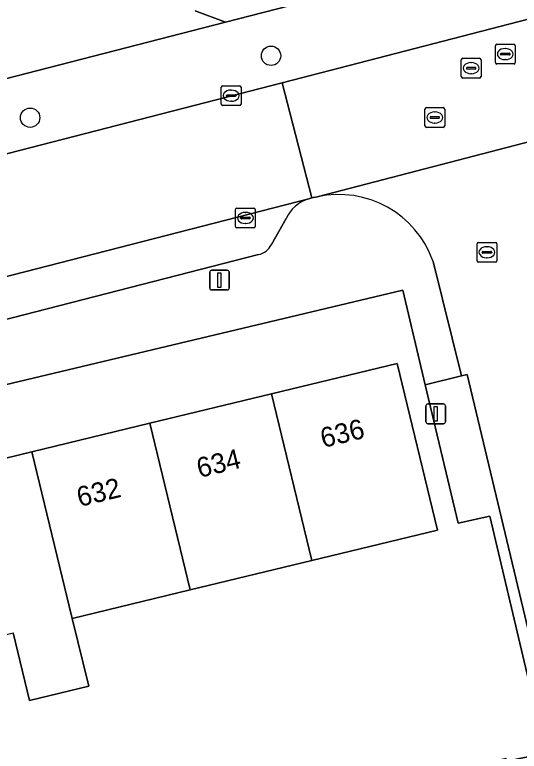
# Model space of a CAD drawing. Extents: x 157793 to 159380, y 380877 to 382313.
# Drawn here: x 158724.5 to 158750.02, y 381285.54 to 381322.82 of the extents above; entities that cross this region are included whole.
import ezdxf

# ---------------------------------------------------------------- set-up
doc = ezdxf.new("R2010")
doc.units = 0
for name, color, linetype in [('IMGEO_Boom', 7, 'Continuous'), ('IMGEO_Erf', 7, 'Continuous'), ('IMGEO_Groenvoorziening', 7, 'Continuous'), ('IMGEO_Kolk', 7, 'Continuous'), ('IMGEO_Lichtmast', 7, 'Continuous'), ('IMGEO_Pand', 7, 'Continuous'), ('IMGEO_Pand_nummerreeks', 7, 'Continuous'), ('IMGEO_Parkeervlak_open', 7, 'Continuous'), ('IMGEO_Rijbaan_lokaal_gesloten', 7, 'Continuous'), ('IMGEO_Rijbaan_lokaal_open', 7, 'Continuous'), ('IMGEO_Rioolput', 7, 'Continuous'), ('IMGEO_Voetpad_open', 7, 'Continuous')]:
    doc.layers.add(name, color=color, linetype=linetype)

msp = doc.modelspace()

# ---------------------------------------------------------------- linework, layer by layer
at = {"layer": 'IMGEO_Boom'}
for centre in [(158737.466, 381320.741), (158725.28, 381317.608)]:
    msp.add_circle(centre, 0.489, dxfattribs=at)
at = {"layer": 'IMGEO_Erf'}
for points in [[(158742.956, 381249.954), (158737.038, 381274.547), (158736.537, 381276.628), (158743.463, 381278.339), (158742.93, 381280.601), (158742.237, 381283.539), (158749.346, 381285.185), (158749.381, 381285.036), (158751.364, 381285.449), (158748.534, 381297.44), (158746.94, 381297.085), (158745.268, 381304.094), (158744.131, 381308.881), (158714.509, 381301.828)], [(158719.256, 381299.213), (158725.364, 381300.693), (158731.33, 381302.139), (158737.488, 381303.632), (158743.848, 381305.173), (158745.893, 381296.736), (158739.535, 381295.195), (158733.377, 381293.703), (158727.412, 381292.257), (158728.242, 381288.833), (158725.251, 381288.108), (158724.421, 381291.532)]]:
    msp.add_lwpolyline(points, dxfattribs=at)
at = {"layer": 'IMGEO_Groenvoorziening'}
for points in [[(158733.623, 381323.019), (158735.17, 381322.441), (158750.095, 381326.287)], [(158712.822, 381316.682), (158735.17, 381322.441), (158733.623, 381323.019)]]:
    msp.add_lwpolyline(points, dxfattribs=at)
at = {"layer": 'IMGEO_Kolk'}
for p, q in [((158734.951, 381318.296), (158734.951, 381319.148)), ((158735.026, 381319.222), (158735.878, 381319.222)), ((158735.952, 381319.148), (158735.952, 381318.296)), ((158735.21, 381318.716), (158735.21, 381318.728)), ((158735.648, 381318.679), (158735.25, 381318.679)), ((158735.253, 381318.765), (158735.651, 381318.765)), ((158735.439, 381319.002), (158735.464, 381319.002)), ((158735.694, 381318.728), (158735.694, 381318.716)), ((158735.462, 381318.442), (158735.437, 381318.442)), ((158735.878, 381318.222), (158735.026, 381318.222)), ((158735.67, 381312.107), (158735.67, 381312.959)), ((158735.745, 381313.033), (158736.597, 381313.033)), ((158736.158, 381312.813), (158736.183, 381312.813)), ((158736.671, 381312.959), (158736.671, 381312.107)), ((158735.929, 381312.527), (158735.929, 381312.539)), ((158736.367, 381312.49), (158735.969, 381312.49)), ((158735.972, 381312.576), (158736.37, 381312.576)), ((158736.413, 381312.539), (158736.413, 381312.527)), ((158736.597, 381312.033), (158735.745, 381312.033)), ((158736.181, 381312.253), (158736.156, 381312.253))]:
    msp.add_line(p, q, dxfattribs=at)
for points in [[(158734.951, 381318.296), (158734.951, 381319.148)], [(158735.026, 381319.222), (158735.878, 381319.222)], [(158735.952, 381319.148), (158735.952, 381318.296)], [(158735.878, 381318.222), (158735.026, 381318.222)], [(158735.67, 381312.107), (158735.67, 381312.959)], [(158735.745, 381313.033), (158736.597, 381313.033)], [(158736.671, 381312.959), (158736.671, 381312.107)], [(158736.597, 381312.033), (158735.745, 381312.033)]]:
    msp.add_lwpolyline(points, dxfattribs=at)
for centre, radius, start, end in [((158735.028, 381319.146), 0.0765, 91.552, 178.448), ((158735.028, 381319.146), 0.0765, 91.552, 178.448), ((158735.876, 381319.146), 0.0765, 1.552, 88.448), ((158735.876, 381319.146), 0.0765, 1.552, 88.448), ((158735.25, 381318.725), 0.0403, 85.8775, 175.7526), ((158735.247, 381318.715), 0.0366, 178.938, 274.7102), ((158735.651, 381318.722), 0.043, 264.8664, 352.4533), ((158735.655, 381318.727), 0.0386, 1.7309, 96.639), ((158735.028, 381318.298), 0.0765, 181.552, 268.448), ((158735.028, 381318.298), 0.0765, 181.552, 268.448), ((158735.876, 381318.298), 0.0765, 271.552, 358.448), ((158735.876, 381318.298), 0.0765, 271.552, 358.448), ((158735.747, 381312.957), 0.0765, 91.552, 178.448), ((158735.747, 381312.957), 0.0765, 91.552, 178.448), ((158736.595, 381312.957), 0.0765, 1.552, 88.448), ((158736.595, 381312.957), 0.0765, 1.552, 88.448), ((158735.969, 381312.536), 0.0403, 85.8775, 175.7526), ((158735.966, 381312.526), 0.0366, 178.938, 274.7102), ((158736.37, 381312.533), 0.043, 264.8664, 352.4533), ((158736.374, 381312.538), 0.0386, 1.7309, 96.639), ((158735.747, 381312.109), 0.0765, 181.552, 268.448), ((158735.747, 381312.109), 0.0765, 181.552, 268.448), ((158736.595, 381312.109), 0.0765, 271.552, 358.448), ((158736.595, 381312.109), 0.0765, 271.552, 358.448)]:
    msp.add_arc(centre, radius, start, end, dxfattribs=at)
for centre, major_axis, ratio, start_param, end_param in [((158735.438, 381318.722), (-0.387, 0.002), 0.722429, 4.712389, 7.853982), ((158735.463, 381318.722), (-0.39, 0.002), 0.717154, 1.570796, 4.712389), ((158736.157, 381312.533), (-0.387, 0.002), 0.722429, 4.712389, 7.853982), ((158736.182, 381312.533), (-0.39, 0.002), 0.717154, 1.570796, 4.712389)]:
    msp.add_ellipse(centre, major_axis=major_axis, ratio=ratio, start_param=start_param, end_param=end_param, dxfattribs=at)
at = {"layer": 'IMGEO_Lichtmast'}
for p, q in [((158734.363, 381308.987), (158734.363, 381309.787)), ((158734.363, 381309.787), (158734.363, 381308.987)), ((158734.463, 381309.887), (158735.253, 381309.887)), ((158735.253, 381309.887), (158734.463, 381309.887)), ((158735.353, 381309.787), (158735.353, 381308.987)), ((158735.353, 381308.987), (158735.353, 381309.787)), ((158735.253, 381308.887), (158734.463, 381308.887)), ((158734.463, 381308.887), (158735.253, 381308.887)), ((158745.301, 381302.218), (158745.301, 381303.018)), ((158745.301, 381303.018), (158745.301, 381302.218)), ((158745.401, 381303.118), (158746.191, 381303.118)), ((158746.191, 381303.118), (158745.401, 381303.118)), ((158746.291, 381303.018), (158746.291, 381302.218)), ((158746.291, 381302.218), (158746.291, 381303.018)), ((158746.191, 381302.118), (158745.401, 381302.118)), ((158745.401, 381302.118), (158746.191, 381302.118))]:
    msp.add_line(p, q, dxfattribs=at)
for points in [[(158734.783, 381309.762), (158734.933, 381309.762), (158734.933, 381309.012), (158734.783, 381309.012), (158734.783, 381309.762)], [(158745.721, 381302.993), (158745.871, 381302.993), (158745.871, 381302.243), (158745.721, 381302.243), (158745.721, 381302.993)]]:
    msp.add_lwpolyline(points, dxfattribs=at)
for centre, start, end in [((158734.463, 381309.787), 90, 180), ((158734.463, 381309.787), 90, 180), ((158735.253, 381309.787), 0, 90), ((158735.253, 381309.787), 360, 90), ((158734.463, 381308.987), 180, 270), ((158734.463, 381308.987), 180, 270), ((158735.253, 381308.987), 270, 0), ((158735.253, 381308.987), 270, 0), ((158745.401, 381303.018), 90, 180), ((158745.401, 381303.018), 90, 180), ((158746.191, 381303.018), 0, 90), ((158746.191, 381303.018), 360, 90), ((158745.401, 381302.218), 180, 270), ((158745.401, 381302.218), 180, 270), ((158746.191, 381302.218), 270, 0), ((158746.191, 381302.218), 270, 0)]:
    msp.add_arc(centre, 0.1, start, end, dxfattribs=at)
at = {"layer": 'IMGEO_Pand'}
for points in [[(158739.535, 381295.195), (158745.893, 381296.736), (158743.848, 381305.173), (158737.488, 381303.632)], [(158733.377, 381293.703), (158739.535, 381295.195), (158737.488, 381303.632), (158731.33, 381302.139)], [(158725.364, 381300.693), (158727.412, 381292.257), (158733.377, 381293.703), (158731.33, 381302.139)], [(158725.364, 381300.693), (158719.256, 381299.213), (158721.302, 381290.776), (158722.54, 381291.076), (158724.421, 381291.532), (158725.251, 381288.108), (158728.242, 381288.833), (158727.412, 381292.257)]]:
    msp.add_lwpolyline(points, close=True, dxfattribs=at)
at = {"layer": 'IMGEO_Parkeervlak_open'}
for points in [[(158739.374, 381313.506), (158714.757, 381307.175)], [(158737.483, 381311.181), (158738.235, 381312.511)], [(158718.454, 381305.96), (158736.833, 381310.675)]]:
    msp.add_lwpolyline(points, dxfattribs=at)
for centre, radius, start, end in [((158739.905, 381311.749), 1.836, 106.8143, 155.4648), ((158736.638, 381311.597), 0.942, 281.9726, 333.8262)]:
    msp.add_arc(centre, radius, start, end, dxfattribs=at)
at = {"layer": 'IMGEO_Rijbaan_lokaal_gesloten'}
msp.add_lwpolyline([(158706.701, 381305.1), (158714.356, 381307.082), (158714.757, 381307.175), (158739.374, 381313.506), (158739.525, 381313.545), (158738.035, 381319.375), (158677.535, 381303.782), (158679.064, 381297.998), (158695.077, 381302.12), (158702.652, 381304.063)], close=True, dxfattribs=at)
at = {"layer": 'IMGEO_Rijbaan_lokaal_open'}
msp.add_lwpolyline([(158752.888, 381323.219), (158738.035, 381319.375), (158739.525, 381313.545), (158739.799, 381313.602), (158754.002, 381317.303), (158754.216, 381317.359)], close=True, dxfattribs=at)
for points in [[(158754.002, 381317.303), (158739.799, 381313.602)], [(158745.669, 381310.323), (158747.107, 381304.547), (158747.39, 381304.617), (158751.861, 381285.894)]]:
    msp.add_lwpolyline(points, dxfattribs=at)
msp.add_arc((158740.883, 381308.648), 5.071, 19.2861, 102.3382, dxfattribs=at)
at = {"layer": 'IMGEO_Rioolput'}
for p, q in [((158748.815, 381320.399), (158748.815, 381321.251)), ((158748.89, 381321.325), (158749.742, 381321.325)), ((158749.816, 381321.251), (158749.816, 381320.399)), ((158749.117, 381320.868), (158749.515, 381320.868)), ((158749.303, 381321.105), (158749.328, 381321.105)), ((158747.092, 381319.688), (158747.092, 381320.54)), ((158747.167, 381320.614), (158748.019, 381320.614)), ((158748.093, 381320.54), (158748.093, 381319.688)), ((158749.074, 381320.819), (158749.074, 381320.831)), ((158749.512, 381320.782), (158749.114, 381320.782)), ((158749.326, 381320.545), (158749.301, 381320.545)), ((158749.558, 381320.831), (158749.558, 381320.819)), ((158747.394, 381320.157), (158747.792, 381320.157)), ((158747.58, 381320.394), (158747.605, 381320.394)), ((158749.742, 381320.325), (158748.89, 381320.325)), ((158747.351, 381320.108), (158747.351, 381320.12)), ((158747.789, 381320.071), (158747.391, 381320.071)), ((158747.603, 381319.834), (158747.578, 381319.834)), ((158747.835, 381320.12), (158747.835, 381320.108)), ((158748.019, 381319.614), (158747.167, 381319.614)), ((158745.251, 381317.191), (158745.251, 381318.043)), ((158745.326, 381318.117), (158746.178, 381318.117)), ((158745.739, 381317.897), (158745.764, 381317.897)), ((158746.252, 381318.043), (158746.252, 381317.191)), ((158745.51, 381317.611), (158745.51, 381317.623)), ((158745.948, 381317.574), (158745.55, 381317.574)), ((158745.553, 381317.66), (158745.951, 381317.66)), ((158745.994, 381317.623), (158745.994, 381317.611)), ((158745.762, 381317.337), (158745.737, 381317.337)), ((158746.178, 381317.117), (158745.326, 381317.117)), ((158747.887, 381310.37), (158747.887, 381311.222)), ((158747.962, 381311.296), (158748.814, 381311.296)), ((158748.888, 381311.222), (158748.888, 381310.37)), ((158748.189, 381310.839), (158748.587, 381310.839)), ((158748.375, 381311.076), (158748.4, 381311.076)), ((158748.146, 381310.79), (158748.146, 381310.802)), ((158748.584, 381310.753), (158748.186, 381310.753)), ((158748.398, 381310.516), (158748.373, 381310.516)), ((158748.63, 381310.802), (158748.63, 381310.79)), ((158748.814, 381310.296), (158747.962, 381310.296))]:
    msp.add_line(p, q, dxfattribs=at)
for points in [[(158748.815, 381320.399), (158748.815, 381321.251)], [(158748.89, 381321.325), (158749.742, 381321.325)], [(158749.816, 381321.251), (158749.816, 381320.399)], [(158747.092, 381319.688), (158747.092, 381320.54)], [(158747.167, 381320.614), (158748.019, 381320.614)], [(158748.093, 381320.54), (158748.093, 381319.688)], [(158749.742, 381320.325), (158748.89, 381320.325)], [(158748.019, 381319.614), (158747.167, 381319.614)], [(158745.251, 381317.191), (158745.251, 381318.043)], [(158745.326, 381318.117), (158746.178, 381318.117)], [(158746.252, 381318.043), (158746.252, 381317.191)], [(158746.178, 381317.117), (158745.326, 381317.117)], [(158747.887, 381310.37), (158747.887, 381311.222)], [(158747.962, 381311.296), (158748.814, 381311.296)], [(158748.888, 381311.222), (158748.888, 381310.37)], [(158748.814, 381310.296), (158747.962, 381310.296)]]:
    msp.add_lwpolyline(points, dxfattribs=at)
for centre, radius, start, end in [((158748.892, 381321.249), 0.0765, 91.552, 178.448), ((158748.892, 381321.249), 0.0765, 91.552, 178.448), ((158749.74, 381321.249), 0.0765, 1.552, 88.448), ((158749.74, 381321.249), 0.0765, 1.552, 88.448), ((158749.114, 381320.828), 0.0403, 85.8775, 175.7526), ((158749.519, 381320.83), 0.0386, 1.7309, 96.639), ((158747.169, 381320.538), 0.0765, 91.552, 178.448), ((158747.169, 381320.538), 0.0765, 91.552, 178.448), ((158748.017, 381320.538), 0.0765, 1.552, 88.448), ((158748.017, 381320.538), 0.0765, 1.552, 88.448), ((158749.111, 381320.818), 0.0366, 178.938, 274.7102), ((158749.515, 381320.825), 0.043, 264.8664, 352.4533), ((158747.391, 381320.117), 0.0403, 85.8775, 175.7526), ((158747.796, 381320.119), 0.0386, 1.7309, 96.639), ((158748.892, 381320.401), 0.0765, 181.552, 268.448), ((158748.892, 381320.401), 0.0765, 181.552, 268.448), ((158749.74, 381320.401), 0.0765, 271.552, 358.448), ((158749.74, 381320.401), 0.0765, 271.552, 358.448), ((158747.388, 381320.107), 0.0366, 178.938, 274.7102), ((158747.792, 381320.114), 0.043, 264.8664, 352.4533), ((158747.169, 381319.69), 0.0765, 181.552, 268.448), ((158747.169, 381319.69), 0.0765, 181.552, 268.448), ((158748.017, 381319.69), 0.0765, 271.552, 358.448), ((158748.017, 381319.69), 0.0765, 271.552, 358.448), ((158745.328, 381318.041), 0.0765, 91.552, 178.448), ((158745.328, 381318.041), 0.0765, 91.552, 178.448), ((158746.176, 381318.041), 0.0765, 1.552, 88.448), ((158746.176, 381318.041), 0.0765, 1.552, 88.448), ((158745.55, 381317.62), 0.0403, 85.8775, 175.7526), ((158745.547, 381317.61), 0.0366, 178.938, 274.7102), ((158745.951, 381317.617), 0.043, 264.8664, 352.4533), ((158745.955, 381317.622), 0.0386, 1.7309, 96.639), ((158745.328, 381317.193), 0.0765, 181.552, 268.448), ((158745.328, 381317.193), 0.0765, 181.552, 268.448), ((158746.176, 381317.193), 0.0765, 271.552, 358.448), ((158746.176, 381317.193), 0.0765, 271.552, 358.448), ((158747.964, 381311.22), 0.0765, 91.552, 178.448), ((158747.964, 381311.22), 0.0765, 91.552, 178.448), ((158748.812, 381311.22), 0.0765, 1.552, 88.448), ((158748.812, 381311.22), 0.0765, 1.552, 88.448), ((158748.186, 381310.799), 0.0403, 85.8775, 175.7526), ((158748.591, 381310.801), 0.0386, 1.7309, 96.639), ((158748.183, 381310.789), 0.0366, 178.938, 274.7102), ((158748.587, 381310.796), 0.043, 264.8664, 352.4533), ((158747.964, 381310.372), 0.0765, 181.552, 268.448), ((158747.964, 381310.372), 0.0765, 181.552, 268.448), ((158748.812, 381310.372), 0.0765, 271.552, 358.448), ((158748.812, 381310.372), 0.0765, 271.552, 358.448)]:
    msp.add_arc(centre, radius, start, end, dxfattribs=at)
for centre, major_axis, ratio, start_param, end_param in [((158749.302, 381320.825), (-0.387, 0.002), 0.722429, 4.712389, 7.853982), ((158749.327, 381320.825), (-0.39, 0.002), 0.717154, 1.570796, 4.712389), ((158747.579, 381320.114), (-0.387, 0.002), 0.722429, 4.712389, 7.853982), ((158747.604, 381320.114), (-0.39, 0.002), 0.717154, 1.570796, 4.712389), ((158745.738, 381317.617), (-0.387, 0.002), 0.722429, 4.712389, 7.853982), ((158745.763, 381317.617), (-0.39, 0.002), 0.717154, 1.570796, 4.712389), ((158748.374, 381310.796), (-0.387, 0.002), 0.722429, 4.712389, 7.853982), ((158748.399, 381310.796), (-0.39, 0.002), 0.717154, 1.570796, 4.712389)]:
    msp.add_ellipse(centre, major_axis=major_axis, ratio=ratio, start_param=start_param, end_param=end_param, dxfattribs=at)
at = {"layer": 'IMGEO_Voetpad_open'}
for points in [[(158811.855, 381341.421), (158810.581, 381341.143), (158796.274, 381338.026), (158792.259, 381337.151), (158761.894, 381329.326), (158758.084, 381328.345), (158756.589, 381327.96), (158750.095, 381326.287), (158735.17, 381322.441), (158712.822, 381316.682), (158697.998, 381312.863), (158674.384, 381306.778), (158652.985, 381301.264), (158649.002, 381300.238), (158646.759, 381299.66), (158624.868, 381294.019), (158622.254, 381293.346), (158623.975, 381291.254)], [(158738.035, 381319.375), (158752.888, 381323.219), (158793.073, 381333.563), (158815.884, 381338.501), (158816.477, 381338.626)], [(158626.221, 381290.528), (158629.888, 381291.474), (158632.774, 381292.27), (158662.382, 381299.863), (158677.535, 381303.782), (158738.035, 381319.375)], [(158739.799, 381313.602), (158739.525, 381313.545), (158739.374, 381313.506)], [(158738.235, 381312.511), (158737.483, 381311.181)], [(158736.833, 381310.675), (158718.454, 381305.96)], [(158714.509, 381301.828), (158744.131, 381308.881), (158745.268, 381304.094), (158747.107, 381304.547), (158745.669, 381310.323)], [(158751.861, 381285.894), (158747.39, 381304.617), (158747.107, 381304.547), (158745.268, 381304.094), (158746.94, 381297.085), (158748.534, 381297.44), (158751.364, 381285.449), (158749.381, 381285.036), (158750.013, 381282.318), (158750.702, 381279.353), (158743.614, 381277.7), (158743.476, 381278.283), (158743.463, 381278.339), (158736.537, 381276.628), (158737.038, 381274.547), (158742.956, 381249.954)]]:
    msp.add_lwpolyline(points, dxfattribs=at)
for centre, radius, start, end in [((158739.905, 381311.749), 1.836, 106.8143, 155.4648), ((158740.883, 381308.648), 5.071, 19.2861, 102.3382), ((158736.638, 381311.597), 0.942, 281.9726, 333.8262)]:
    msp.add_arc(centre, radius, start, end, dxfattribs=at)

# ---------------------------------------------------------------- texts
at = {"layer": 'IMGEO_Pand_nummerreeks'}
for s, p in [('636', (158740.101, 381300.89)), ('634', (158733.842, 381299.373)), ('632', (158727.778, 381297.903))]:
    msp.add_text(s, height=1, rotation=13.6232, dxfattribs=at).set_placement(p)

doc.saveas('drawing.dxf')
